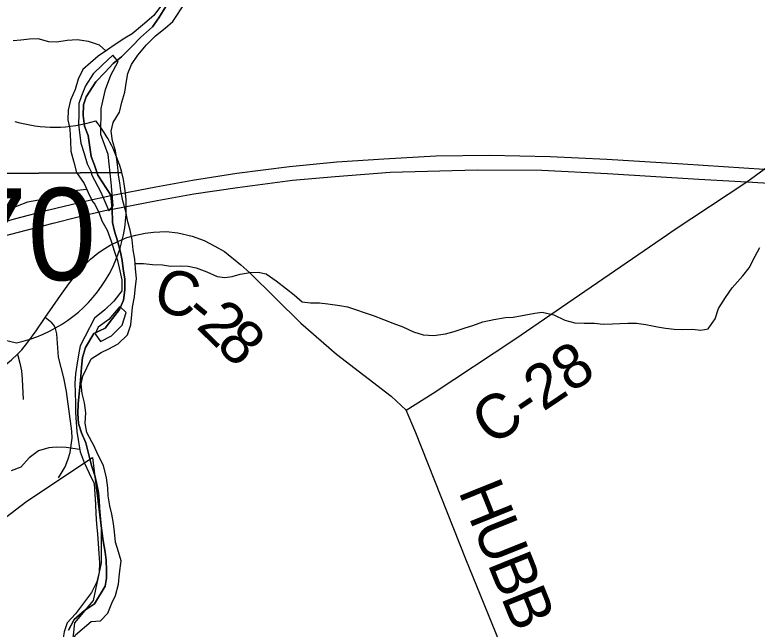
# Model space of a CAD drawing. Extents: x 114843 to 284848, y 317643 to 566895.
# Drawn here: x 135502 to 140529, y 390754 to 394917 of the extents above; entities that cross this region are included whole.
import ezdxf

# ---------------------------------------------------------------- set-up
doc = ezdxf.new("R2010")
doc.units = 0
for name, color, linetype in [('GM_X_Corporation', 7, 'Continuous'), ('GM_X_County', 7, 'Continuous'), ('GM_X_County_Road', 7, 'Continuous'), ('GM_X_County_Road_Text', 7, 'Continuous'), ('GM_X_Interstate_Location', 7, 'Continuous'), ('GM_X_Interstate_Route', 7, 'Continuous'), ('GM_X_Interstate_Shield', 7, 'Continuous'), ('GM_X_Major_River', 7, 'Continuous'), ('GM_X_Minor_River', 7, 'Continuous'), ('GM_X_Township', 7, 'Continuous'), ('GM_X_Township_Road', 7, 'Continuous')]:
    doc.layers.add(name, color=color, linetype=linetype)

msp = doc.modelspace()

# ---------------------------------------------------------------- linework, layer by layer
at = {"layer": 'GM_X_Corporation'}
msp.add_lwpolyline([(135225.1, 391347.1), (135582.8, 391621.7), (136027.3, 391917.1), (136085.5, 391436.1), (136087.2, 391203.4), (136033, 390947.4), (135905.1, 390797.6), (135886.2, 390609.1)], dxfattribs=at)
at = {"layer": 'GM_X_County'}
for points in [[(136524.4, 394972.9), (136476.3, 394896.5), (136434.1, 394836.1), (136353.7, 394763.7), (136293.5, 394701.3), (136223.2, 394632.8), (136169, 394586.5), (136110.7, 394526.2), (136050.5, 394461.8), (135984.5, 394360.1), (135967.9, 394306), (135965.3, 394233.8), (135972.7, 394163.4), (135998.3, 394099), (136019.8, 393957.3), (136042.4, 393897.3), (136065, 393831.3), (136151.4, 393695.5), (136161.5, 393603.8), (136163.8, 393509), (136176.3, 393450.9), (136197.5, 393384.4), (136217.5, 393308.8), (136227.9, 393252.7), (136236.4, 393194.6), (136246.9, 393124.5), (136247.5, 393054.2), (136237.9, 392984), (136210.2, 392919.6), (136162.3, 392859), (136114.5, 392794.4), (136037.7, 392758.4), (135979.7, 392661.9), (135961.1, 392595.9), (135954.5, 392529.7), (135949.9, 392465.5), (135943.5, 392415.3), (135936.9, 392349.1), (135930.2, 392280.9), (135929.7, 392214.7), (135933.1, 392148.4), (135952.6, 392084), (135982.1, 392017.6), (136021.5, 391863.8), (136043.7, 391795.6), (136055.9, 391745.4), (136068, 391679.2), (136074.1, 391625), (136076.2, 391574.8), (136084.3, 391474.5), (136090.5, 391418.3), (136100.6, 391352), (136114.7, 391275.8), (136120.8, 391221.6), (136122.9, 391153.3), (136123, 391099.1), (136113, 391044.9), (136040.8, 390925.1), (135974.3, 390881.5), (135903.5, 390819.8), (135864.7, 390747.9)], [(135864.7, 390747.9), (135903.5, 390819.8), (135974.3, 390881.5), (136040.8, 390925.1), (136113, 391044.9), (136123, 391099.1), (136122.9, 391153.3), (136120.8, 391221.6), (136114.7, 391275.8), (136100.6, 391352), (136090.5, 391418.3), (136084.3, 391474.5), (136076.2, 391574.8), (136074.1, 391625), (136068, 391679.2), (136055.9, 391745.4), (136043.7, 391795.6), (136021.5, 391863.8), (135982.1, 392017.6), (135952.6, 392084), (135933.1, 392148.4), (135929.7, 392214.7), (135930.2, 392280.9), (135936.9, 392349.1), (135943.5, 392415.3), (135949.9, 392465.5), (135954.5, 392529.7), (135961.1, 392595.9), (135979.7, 392661.9), (136037.7, 392758.4), (136114.5, 392794.4), (136162.3, 392859), (136210.2, 392919.6), (136237.9, 392984), (136247.5, 393054.2), (136246.9, 393124.5), (136236.4, 393194.6), (136227.9, 393252.7), (136217.5, 393308.8), (136197.5, 393384.4), (136176.3, 393450.9), (136163.8, 393509), (136161.5, 393603.8), (136151.4, 393695.5), (136065, 393831.3), (136042.4, 393897.3), (136019.8, 393957.3), (135998.3, 394099), (135972.7, 394163.4), (135965.3, 394233.8), (135967.9, 394306), (135984.5, 394360.1), (136050.5, 394461.8), (136110.7, 394526.2), (136169, 394586.5), (136223.2, 394632.8), (136293.5, 394701.3), (136353.7, 394763.7), (136434.1, 394836.1), (136476.3, 394896.5), (136524.4, 394972.9)]]:
    msp.add_lwpolyline(points, dxfattribs=at)
at = {"layer": 'GM_X_County_Road'}
for points in [[(139960.9, 393454.9), (140459.3, 393785.9), (140576.2, 393869.9), (140620.5, 393899.6)], [(136198.7, 393381.6), (136261.1, 393407.3), (136321, 393424.6), (136384.1, 393437.5), (136441.9, 393444.8), (136527.5, 393449.3), (136606.5, 393440.2), (136702.5, 393416.6), (136784, 393388), (136855.9, 393349.6), (136921.7, 393313.7), (137032.8, 393223.5), (137093.8, 393168.1), (137439.9, 392826.5), (137679.4, 392617.5), (138049.7, 392333.1), (138153.1, 392237.2)], [(138153.1, 392237.2), (138335.4, 392353.3), (138887.9, 392720.1), (139921.2, 393428.5), (139960.9, 393454.9)], [(135520, 392617.3), (135548.7, 392647.7), (135590, 392698.6), (135646, 392776.3), (135708.1, 392866.3), (135810.5, 393014.9), (135867.3, 393094.7), (135925.7, 393169), (135968.5, 393216.2), (136014.6, 393260.9), (136064.9, 393301.5), (136093.3, 393321.6), (136146.8, 393354.9), (136198.7, 393381.6)], [(133248, 391086.8), (133280.7, 391104), (133330.3, 391133.7), (133445.9, 391209.3), (133854.5, 391479.5), (134125.7, 391661.3), (135242.4, 392403), (135332.5, 392464.9), (135416.7, 392526.3), (135479.4, 392578.3), (135520, 392617.3)], [(139433.6, 389049.5), (139036.8, 390046.6), (138556.2, 391228.6), (138218.6, 392084.7), (138153.1, 392237.2)]]:
    msp.add_lwpolyline(points, dxfattribs=at)
at = {"layer": 'GM_X_Interstate_Route'}
for points in [[(136152.6, 393692.7), (136456, 393751.5), (136704.4, 393796.4), (137005.6, 393843.5), (137362.5, 393889.1), (137683.3, 393920.6), (138001.5, 393940.1), (138354.3, 393961.6), (138715.6, 393965.6), (139127, 393957.4), (139510.7, 393939.3), (140025.2, 393906.9), (140576.2, 393869.9), (141713.1, 393802.3), (142520.9, 393753.9), (143174.3, 393709.5), (143530.3, 393693), (144456.2, 393631.2), (145464.4, 393572.1), (147608.3, 393440.2)], [(136162.7, 393601), (136466.2, 393659.8), (136714.6, 393704.7), (137008.9, 393747.1), (137382.4, 393795.7), (137671.3, 393821.4), (138045, 393850.5), (138634.1, 393867.2), (139070.4, 393863.5), (139516.6, 393841.7), (140133.3, 393803.6), (140459.3, 393785.9), (141766.3, 393705), (142497.6, 393658.8), (143184.5, 393617.9), (143668.3, 393589.4), (144466.4, 393539.5), (145395.2, 393480.9), (147031.7, 393380.1)], [(135225.5, 393457.5), (135509.7, 393537.2), (135732, 393595.3), (135987.2, 393656.3), (136152.6, 393692.7)], [(134327.7, 393054), (134540.6, 393134.2), (134757.2, 393210.7), (134912.5, 393262.6), (135130.8, 393332.1), (135413.8, 393413.9), (135761.8, 393506.2), (135920.7, 393545.8), (136111.9, 393590.6), (136162.7, 393601)]]:
    msp.add_lwpolyline(points, dxfattribs=at)
at = {"layer": 'GM_X_Interstate_Shield'}
for p, q in [((134783.1, 393838), (136225.9, 393848.3)), ((136225.9, 393848.3), (134783.1, 393838)), ((136225.9, 393848.3), (134783.1, 393838))]:
    msp.add_line(p, q, dxfattribs=at)
for centre, start, end in [((135769.5, 395093.3), 253.4207, 287.4026), ((135318.7, 393611.9), 14.605, 38.7427), ((135318.7, 393611.9), 281.9486, 14.605), ((135693.7, 393614.6), 166.2182, 258.8746)]:
    msp.add_arc(centre, 937.6, start, end, dxfattribs=at)
at = {"layer": 'GM_X_Major_River'}
for points in [[(136018.5, 392586.7), (136086.6, 392628.6), (136138.7, 392654.6), (136202.7, 392688.5), (136264.8, 392748.5), (136287, 392816.6), (136295.1, 392886.6), (136299.2, 392936.7), (136313.3, 393006.7), (136319.5, 393074.8), (136325.6, 393126.8), (136319.7, 393198.9), (136313.8, 393261), (136304, 393325.1), (136296.1, 393393.2), (136282.2, 393457.2), (136268.3, 393513.3), (136254.5, 393583.4), (136232.6, 393655.5), (136220.7, 393723.6), (136212.8, 393777.7), (136204.9, 393829.7), (136199, 393883.8), (136193.1, 393935.9), (136183.3, 393995.9), (136163.4, 394064), (136153.5, 394128.1), (136167.6, 394188.2), (136211.8, 394256.2), (136225.9, 394324.2), (136246, 394392.3), (136258.2, 394466.3), (136268.3, 394518.4), (136292.4, 394580.4), (136334.5, 394644.4), (136392.6, 394714.4), (136454.7, 394774.4), (136520.8, 394826.4), (136570.9, 394872.4), (136655.1, 394998.4)], [(136495.1, 394982.6), (136443, 394912.6), (136366.9, 394846.6), (136296.8, 394788.6), (136246.7, 394758.7), (136180.7, 394714.7), (136130.6, 394680.7), (136066.5, 394636.8)], [(136066.5, 394636.8), (135962, 394547.1), (135931.5, 394481.2), (135910.9, 394411.2), (135878.4, 394339.3), (135863.8, 394271.3), (135861.3, 394205.2), (135874.8, 394141), (135878.2, 394060.9), (135881.6, 393992.7), (135901, 393918.4), (135920.5, 393848.2), (135971.9, 393773.6), (135999.4, 393713.3), (136028.9, 393653), (136042.6, 393633.7)], [(136021, 393834), (136084.7, 393715.8), (136138.5, 393587.6), (136168.5, 393621.6), (136154.8, 393779.8), (136133.2, 393970), (136083.5, 394106.2), (136085.8, 394282.4), (136116.1, 394410.5), (136152.2, 394508.5), (136202.4, 394600.5), (136166.5, 394644.6), (136096.4, 394578.7), (136032.3, 394516.7)], [(136032.3, 394516.7), (135981.1, 394434.8), (135952.6, 394368.8), (135936.2, 394314.9), (135935.6, 394240.7), (135933.1, 394176.7), (135940.6, 394116.5), (135950, 394046.3), (135971.5, 393978), (135990.9, 393907.7), (136018.5, 393853.4), (136021, 393834)], [(136042.6, 393633.7), (136072.5, 393573.6), (136090.3, 393521.5), (136126.2, 393457.4), (136154.1, 393383.3), (136173.9, 393317.2), (136197.8, 393253.1), (136213.7, 393183), (136227.6, 393121), (136227.4, 393046.9), (136173.3, 392976.9), (136111.2, 392918.9), (136041.1, 392860.9)], [(136255.1, 392898.7), (136213.2, 392940.8), (136139.1, 392852.8), (136067, 392800.8), (136046.9, 392754.8)], [(136046.9, 392754.8), (136082.8, 392702.7), (136156.8, 392742.7), (136229, 392814.6), (136255.1, 392898.7)], [(136041.1, 392860.9), (135975.7, 392735.8), (135945.2, 392673.9), (135932.8, 392613.9), (135922.2, 392543.8), (135913.7, 392483.8), (135909.2, 392419.7), (135910.8, 392359.6), (135912.2, 392283.4), (135913.7, 392223.3), (135917.1, 392155.2), (135922.7, 392093), (135932.1, 392022.8), (135943.6, 391954.6), (135971, 391882.3), (136006.4, 391809.9), (136035.9, 391745.6), (136038.9, 391737.7)], [(136037.4, 391998), (136026.1, 392018.1), (135988.6, 392086.5), (135979.1, 392150.7), (135981.7, 392220.8), (135974.2, 392287), (135958.7, 392351.2), (135951.2, 392415.4), (135961.6, 392467.4), (136018.5, 392586.7)], [(136019.1, 390804.8), (136081.1, 390810.7), (136131.2, 390862.7), (136159.3, 390930.7), (136183.4, 390982.8), (136203.6, 391058.8), (136211.7, 391130.9), (136221.9, 391217), (136204, 391279), (136184.1, 391343.1), (136176.3, 391413.2), (136170.4, 391469.3), (136158.5, 391533.4), (136144.6, 391589.4), (136134.7, 391657.5), (136130.8, 391711.6), (136123, 391779.7), (136103.1, 391863.8), (136067.3, 391933.9), (136037.4, 391998)], [(136038.9, 391737.7), (136044.8, 391669.7), (136048.6, 391601.6), (136050.5, 391535.5), (136054.4, 391465.4), (136062.3, 391399.3), (136070, 391267.2), (136075.9, 391203.1), (136073.7, 391141.1), (136057.6, 391075), (136021.5, 391003)], [(136021.5, 391003), (135912.9, 390858.9), (135856.5, 390797.2), (135836, 390735.2), (135827.5, 390681.2), (135819, 390615.2), (135820.5, 390545), (135814, 390480.9), (135799.6, 390427), (135793.1, 390368.9), (135802.6, 390300.7), (135798.1, 390236.6), (135795.5, 390164.5), (135805.1, 390114.4), (135818.7, 390060.2), (135842.1, 389991.9), (135883.6, 389921.4), (135925.1, 389865), (135976.6, 389794.5), (136048.4, 389771.9), (136083.1, 389773.6)], [(136025.3, 389875.8), (135997.4, 389902.6), (135965.8, 389954.9), (135928.3, 390017.3), (135916.7, 390067.5), (135905.3, 390139.7), (135901.7, 390193.8), (135896.3, 390264), (135888.8, 390328.1), (135887.3, 390400.3), (135887.8, 390464.4), (135890.2, 390516.5), (135888.8, 390582.6), (135887.3, 390652.7), (135911.8, 390716.6), (136019.1, 390804.8)]]:
    msp.add_lwpolyline(points, dxfattribs=at)
at = {"layer": 'GM_X_Minor_River'}
for points in [[(136001.8, 394736.5), (135923.8, 394746.5), (135855.9, 394742.5), (135785.9, 394730.6), (135731.9, 394734.6), (135660, 394754.6), (135602, 394752.6), (135542, 394744.7), (135490.1, 394740.7)], [(136119.3, 394673), (136075.1, 394711.6), (136001.8, 394736.5)], [(135990.3, 393733.2), (135901.2, 393725), (135825.2, 393701), (135769.3, 393683), (135715.3, 393671), (135665.3, 393661), (135587.3, 393647), (135517.4, 393621), (135467.4, 393601)], [(136316.5, 393232.3), (136373.1, 393232.7), (136435.1, 393224.4), (136501.1, 393222.2), (136555.1, 393214), (136621.1, 393215.7), (136675.1, 393213.5), (136731.1, 393201.3), (136803, 393175), (136872.9, 393144.7), (136924.8, 393136.5), (136974.9, 393144.3), (137027, 393160.1), (137095, 393171.9), (137149, 393173.7), (137205, 393161.4), (137272.8, 393115.1), (137342.6, 393060.8), (137394.4, 393018.5), (137448.2, 392972.3), (137504.2, 392966.1), (137566.2, 392965.8), (137622.2, 392957.6), (137702.1, 392947.3), (137754.1, 392937.1), (137927.9, 392878.3), (137997.8, 392852), (138061.7, 392827.8), (138129.6, 392801.5), (138201.5, 392769.2), (138267.4, 392748.9), (138339.4, 392744.6), (138419.5, 392756.3), (138477.5, 392770.1), (138551.7, 392795.9), (138603.7, 392811.7), (138671.9, 392835.5), (138745.9, 392851.2), (138824, 392864.9), (138878, 392868.7), (138962.1, 392884.5), (139024.2, 392896.2), (139074.2, 392902), (139152.2, 392883.7), (139228, 392847.4), (139294, 392829.1), (139358, 392826.9), (139428, 392826.6), (139485.9, 392820.4), (139550, 392822.1), (139600, 392826), (139654, 392827.8), (139712, 392827.5), (139776, 392819.3), (139854, 392803), (139907.9, 392792.8), (139967.9, 392786.5), (140023.9, 392784.3), (140091.9, 392786.1), (140147.9, 392779.8), (140198, 392789.7), (140244.3, 392857.6), (140266.6, 392927.6), (140314.9, 393001.5), (140361.2, 393067.4), (140431.6, 393147.3), (140475.9, 393203.2), (140516.2, 393281.1), (140548.5, 393341.1)], [(135940.6, 391972.3), (135850.1, 391984.4), (135782.2, 391986.4), (135732.2, 391982.4), (135662.2, 391962.4), (135598.2, 391914.4), (135542.2, 391852.3), (135476.3, 391826.3)]]:
    msp.add_lwpolyline(points, dxfattribs=at)
at = {"layer": 'GM_X_Township'}
for points in [[(136524.4, 394972.9), (136476.3, 394896.5), (136434.1, 394836.1), (136353.7, 394763.7), (136293.5, 394701.3), (136223.2, 394632.8), (136169, 394586.5), (136110.7, 394526.2), (136050.5, 394461.8), (135984.5, 394360.1), (135967.9, 394306), (135965.3, 394233.8), (135972.7, 394163.4), (135998.3, 394099), (136019.8, 393957.3), (136042.4, 393897.3), (136065, 393831.3), (136151.4, 393695.5), (136161.5, 393603.8), (136163.8, 393509), (136176.3, 393450.9), (136197.5, 393384.4), (136217.5, 393308.8), (136227.9, 393252.7), (136236.4, 393194.6), (136246.9, 393124.5), (136247.5, 393054.2), (136237.9, 392984), (136210.2, 392919.6), (136162.3, 392859), (136114.5, 392794.4), (136037.7, 392758.4), (135979.7, 392661.9), (135961.1, 392595.9), (135954.5, 392529.7), (135949.9, 392465.5), (135943.5, 392415.3), (135936.9, 392349.1), (135930.2, 392280.9), (135929.7, 392214.7), (135933.1, 392148.4), (135952.6, 392084), (135982.1, 392017.6), (136021.5, 391863.8), (136043.7, 391795.6), (136055.9, 391745.4), (136068, 391679.2), (136074.1, 391625), (136076.2, 391574.8), (136084.3, 391474.5), (136090.5, 391418.3), (136100.6, 391352), (136114.7, 391275.8), (136120.8, 391221.6), (136122.9, 391153.3), (136123, 391099.1), (136113, 391044.9), (136040.8, 390925.1), (135974.3, 390881.5), (135903.5, 390819.8), (135864.7, 390747.9)], [(135864.7, 390747.9), (135903.5, 390819.8), (135974.3, 390881.5), (136040.8, 390925.1), (136113, 391044.9), (136123, 391099.1), (136122.9, 391153.3), (136120.8, 391221.6), (136114.7, 391275.8), (136100.6, 391352), (136090.5, 391418.3), (136084.3, 391474.5), (136076.2, 391574.8), (136074.1, 391625), (136068, 391679.2), (136055.9, 391745.4), (136043.7, 391795.6), (136021.5, 391863.8), (135982.1, 392017.6), (135952.6, 392084), (135933.1, 392148.4), (135929.7, 392214.7), (135930.2, 392280.9), (135936.9, 392349.1), (135943.5, 392415.3), (135949.9, 392465.5), (135954.5, 392529.7), (135961.1, 392595.9), (135979.7, 392661.9), (136037.7, 392758.4), (136114.5, 392794.4), (136162.3, 392859), (136210.2, 392919.6), (136237.9, 392984), (136247.5, 393054.2), (136246.9, 393124.5), (136236.4, 393194.6), (136227.9, 393252.7), (136217.5, 393308.8), (136197.5, 393384.4), (136176.3, 393450.9), (136163.8, 393509), (136161.5, 393603.8), (136151.4, 393695.5), (136065, 393831.3), (136042.4, 393897.3), (136019.8, 393957.3), (135998.3, 394099), (135972.7, 394163.4), (135965.3, 394233.8), (135967.9, 394306), (135984.5, 394360.1), (136050.5, 394461.8), (136110.7, 394526.2), (136169, 394586.5), (136223.2, 394632.8), (136293.5, 394701.3), (136353.7, 394763.7), (136434.1, 394836.1), (136476.3, 394896.5), (136524.4, 394972.9)]]:
    msp.add_lwpolyline(points, dxfattribs=at)
at = {"layer": 'GM_X_Township_Road'}
for points in [[(135797, 391780.1), (135816.7, 391808.2), (135842, 391854), (135861.6, 391901.9), (135875.7, 391950.6), (135890.2, 392048), (135887.2, 392096.7), (135851.3, 392364.4), (135833.9, 392456.9), (135798.6, 392596.3), (135785.4, 392755.8), (135777.2, 392791.7), (135768.3, 392810.8), (135753, 392829), (135708.1, 392866.3)], [(135520, 392617.3), (135536.3, 392557.3), (135546.1, 392503.6), (135550.9, 392448.4), (135559.1, 392311.1)]]:
    msp.add_lwpolyline(points, dxfattribs=at)

# ---------------------------------------------------------------- texts
at = {"layer": 'GM_X_County_Road_Text'}
for s, height, rotation, p in [('C', 300, 344.3033, (136425.4, 392926.5)), ('-', 300, 320.2913, (136633.4, 392875.2)), ('2', 300, 315.6361, (136723.4, 392800.8)), ('8', 300, 315.4209, (136855.3, 392671.8)), ('C-28', 300.02, 33.9109, (138729.3, 391989.4)), ('H', 300, 291.9429, (138503.4, 391689.1)), ('U', 300, 291.9436, (138602.1, 391444.2)), ('B', 300, 291.9425, (138700.8, 391199.3)), ('B', 300, 291.9425, (138792.8, 390970.8))]:
    msp.add_text(s, height=height, rotation=rotation, dxfattribs=at).set_placement(p)
at = {"layer": 'GM_X_Interstate_Location'}
for s in ['-', '.', ',']:
    msp.add_text(s, height=1, rotation=0.4116, dxfattribs=at).set_placement((135507.3, 393444.2))
at = {"layer": 'GM_X_Interstate_Shield'}
msp.add_text('70', height=625.03, rotation=0.4116, dxfattribs=at).set_placement((135125.7, 393113.8))

doc.saveas('drawing.dxf')
